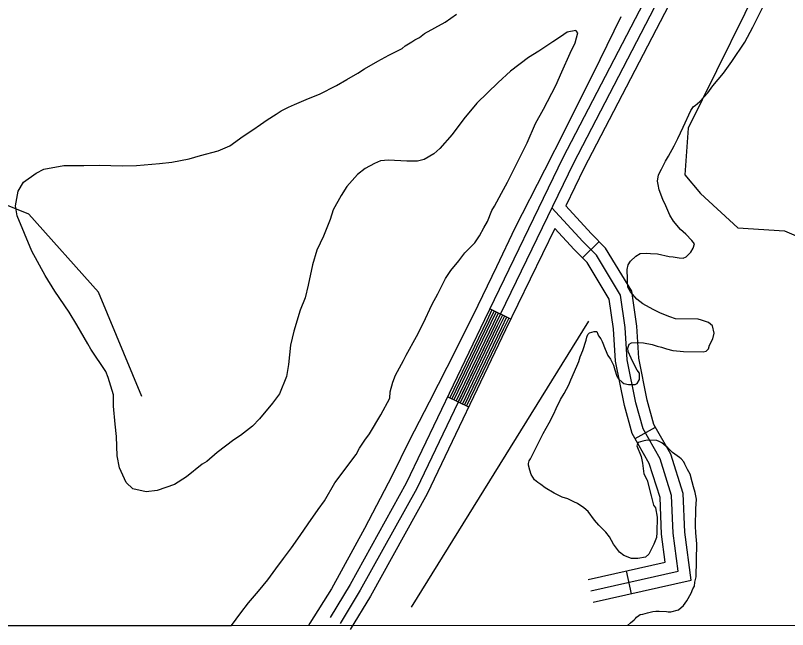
# Model space of a CAD drawing. Extents: x 3245246 to 3283090, y 806824 to 832173.
# Drawn here: x 3278385 to 3279375, y 812195 to 812982 of the extents above; entities that cross this region are included whole.
import ezdxf

# ---------------------------------------------------------------- set-up
doc = ezdxf.new("R2010")
doc.units = 0
for name, color, linetype in [('V-GRID-FRAM', 7, 'Continuous'), ('V-ROAD-CNTR', 7, 'Continuous'), ('V-SITE-VEGE', 7, 'Continuous'), ('V-TOPO-SHOR', 7, 'Continuous')]:
    doc.layers.add(name, color=color, linetype=linetype)

msp = doc.modelspace()

# ---------------------------------------------------------------- linework, layer by layer
at = {"layer": 'V-GRID-FRAM'}
msp.add_lwpolyline([(3249428.77, 830400.05), (3280833.33, 830386.34), (3280833.33, 812199.58), (3249412.9, 812213.29), (3249428.77, 830400.05)], dxfattribs=at)
at = {"layer": 'V-ROAD-CNTR'}
for p, q in [((3279112.39, 812671.75), (3279133.8, 812692.77)), ((3279020.55, 812593.19), (3278993.55, 812606.27)), ((3278966.48, 812480.56), (3278939.43, 812493.53)), ((3279179.93, 812440.01), (3279206.03, 812454.79)), ((3279168.35, 812270.49), (3279174.97, 812241.23))]:
    msp.add_line(p, q, dxfattribs=at)
for points in [[(3279838.72, 814333.21), (3279753.38, 814111.85), (3279507.95, 813624.23), (3279277.87, 813166.47), (3279087.37, 812799.94), (3278986.83, 812592.41), (3278886.5, 812383.14), (3278814.47, 812253.16), (3278788.68, 812210.95)], [(3279852.71, 814327.82), (3279767.11, 814105.77), (3279521.35, 813617.49), (3279291.22, 813159.64), (3279100.78, 812793.21), (3279000.34, 812585.89), (3278899.83, 812376.26), (3278827.44, 812245.61), (3278801.48, 812203.13)], [(3279866.71, 814322.42), (3279780.84, 814099.69), (3279534.76, 813610.75), (3279304.58, 813152.82), (3279114.18, 812786.48), (3279090.99, 812738.61)], [(3279126.21, 812230.2), (3279251.85, 812258.62), (3279243.5, 812320.07), (3279241.63, 812369.57), (3279225.66, 812420.15), (3279204.08, 812458.24), (3279195.54, 812489.34), (3279184.74, 812543.16), (3279182.17, 812583.98), (3279175.49, 812629.01), (3279142.11, 812684.31), (3279123.61, 812703.15), (3279090.99, 812738.61)], [(3279122.9, 812244.83), (3279235.13, 812270.22), (3279228.54, 812318.78), (3279226.71, 812366.98), (3279211.83, 812414.13), (3279190.1, 812452.47), (3279180.94, 812485.87), (3279169.84, 812541.21), (3279167.24, 812582.41), (3279161.1, 812623.83), (3279130.18, 812675.05), (3279112.73, 812692.81), (3279073.04, 812735.97)], [(3279076.93, 812709.58), (3279013.86, 812579.38), (3278913.17, 812369.37), (3278840.4, 812238.06), (3278814.28, 812195.31)], [(3279119.59, 812259.46), (3279218.42, 812281.81), (3279213.58, 812317.48), (3279211.8, 812364.39), (3279198, 812408.11), (3279176.13, 812446.7), (3279166.33, 812482.41), (3279154.93, 812539.25), (3279152.31, 812580.83), (3279146.7, 812618.65), (3279118.25, 812665.79), (3279101.86, 812682.48), (3279076.93, 812709.58)], [(3278996.25, 812604.97), (3278989.53, 812591.1), (3278942.13, 812492.23)], [(3278998.95, 812603.66), (3278992.23, 812589.8), (3278944.84, 812490.94)], [(3279001.65, 812602.35), (3278994.94, 812588.5), (3278947.54, 812489.64)], [(3279004.35, 812601.04), (3278997.64, 812587.2), (3278950.25, 812488.34)], [(3279007.05, 812599.73), (3279000.34, 812585.89), (3278952.95, 812487.05)], [(3279009.75, 812598.43), (3279003.05, 812584.59), (3278955.66, 812485.75)], [(3279012.45, 812597.12), (3279005.75, 812583.29), (3278958.36, 812484.45)], [(3279015.15, 812595.81), (3279008.45, 812581.99), (3278961.07, 812483.16)], [(3279017.85, 812594.5), (3279011.15, 812580.68), (3278963.77, 812481.86)]]:
    msp.add_lwpolyline(points, dxfattribs=at)
at = {"layer": 'V-SITE-VEGE'}
for p, q in [((3279330.63, 812967.55), (3279345.03, 812995.66)), ((3278936.48, 812974.05), (3278950.84, 812984.06)), ((3278909.92, 812959.37), (3278936.48, 812974.05)), ((3279320.44, 812948.05), (3279330.63, 812967.55)), ((3278897.49, 812951.06), (3278903.19, 812954.33)), ((3278903.19, 812954.33), (3278909.92, 812959.37)), ((3279084.14, 812955.12), (3279074.56, 812948.45)), ((3279092.74, 812960.95), (3279084.14, 812955.12)), ((3279103.84, 812962.95), (3279092.74, 812960.95)), ((3279102.81, 812947.49), (3279106.39, 812960.04)), ((3279106.39, 812960.04), (3279103.84, 812962.95)), ((3278885.12, 812943.66), (3278893.67, 812948.57)), ((3278893.67, 812948.57), (3278897.49, 812951.06)), ((3279074.56, 812948.45), (3279056.43, 812936.86)), ((3279096.45, 812934.21), (3279102.81, 812947.49)), ((3279303.79, 812923.45), (3279320.44, 812948.05)), ((3278864.21, 812931.34), (3278881.25, 812940.26)), ((3278881.25, 812940.26), (3278885.12, 812943.66)), ((3279056.43, 812936.86), (3279043.09, 812928.61)), ((3278850.02, 812924.06), (3278864.21, 812931.34)), ((3279043.09, 812928.61), (3279019.99, 812910.96)), ((3279085.73, 812910.25), (3279096.45, 812934.21)), ((3278832.93, 812914.23), (3278850.02, 812924.06)), ((3279293.1, 812908.59), (3279303.79, 812923.45)), ((3278810.07, 812900.21), (3278824.32, 812908.41)), ((3278824.32, 812908.41), (3278832.93, 812914.23)), ((3279019.99, 812910.96), (3279004.42, 812896.46)), ((3279078.15, 812892.48), (3279085.73, 812910.25)), ((3279279.48, 812892.04), (3279293.1, 812908.59)), ((3278796.79, 812892.87), (3278810.07, 812900.21)), ((3279004.42, 812896.46), (3278977.08, 812869.95)), ((3278775.03, 812881.53), (3278796.79, 812892.87)), ((3279062.46, 812862.46), (3279078.15, 812892.48)), ((3279272.96, 812883.47), (3279279.48, 812892.04)), ((3278743.08, 812868.11), (3278760.96, 812876.06)), ((3278760.96, 812876.06), (3278775.03, 812881.53)), ((3279262.91, 812872.07), (3279272.96, 812883.47)), ((3278735.56, 812864.96), (3278743.08, 812868.11)), ((3278977.08, 812869.95), (3278960.23, 812850.06)), ((3279251.13, 812860.7), (3279254.7, 812865.85)), ((3279254.7, 812865.85), (3279257.03, 812866.97)), ((3279257.03, 812866.97), (3279262.91, 812872.07)), ((3278707.98, 812848.52), (3278719.43, 812855.98)), ((3278719.43, 812855.98), (3278726.1, 812860.1)), ((3278726.1, 812860.1), (3278735.56, 812864.96)), ((3279052.09, 812843.96), (3279062.46, 812862.46)), ((3279241.48, 812839.45), (3279251.13, 812860.7)), ((3278699.37, 812842.69), (3278707.98, 812848.52)), ((3278960.23, 812850.06), (3278945.2, 812830.04)), ((3278677.36, 812827.71), (3278689.79, 812836.02)), ((3278689.79, 812836.02), (3278699.37, 812842.69)), ((3279041.31, 812819.1), (3279052.09, 812843.96)), ((3279234.85, 812824.52), (3279241.48, 812839.45)), ((3278660.08, 812815.15), (3278677.36, 812827.71)), ((3278945.2, 812830.04), (3278929.38, 812811.9)), ((3279031.8, 812799.63), (3279041.31, 812819.1)), ((3279230.05, 812815.34), (3279234.85, 812824.52)), ((3278622.73, 812803.01), (3278645.05, 812808.84)), ((3278645.05, 812808.84), (3278660.08, 812815.15)), ((3278929.38, 812811.9), (3278921.62, 812805.11)), ((3279222.87, 812802.15), (3279230.05, 812815.34)), ((3278585.63, 812794.51), (3278607.82, 812798.52)), ((3278607.82, 812798.52), (3278622.73, 812803.01)), ((3278853.4, 812795.93), (3278845.88, 812792.78)), ((3278863.53, 812797.09), (3278853.4, 812795.93)), ((3278887.18, 812795.52), (3278863.53, 812797.09)), ((3278909.25, 812797.71), (3278900.88, 812795.52)), ((3278921.62, 812805.11), (3278909.25, 812797.71)), ((3279016.04, 812768.7), (3279031.8, 812799.63)), ((3279213.88, 812785.53), (3279218.7, 812795.86)), ((3279218.7, 812795.86), (3279222.87, 812802.15)), ((3278421.48, 812785.3), (3278447.37, 812789.97)), ((3278447.37, 812789.97), (3278472.96, 812790.1)), ((3278472.96, 812790.1), (3278493.1, 812790.59)), ((3278493.1, 812790.59), (3278522.26, 812789.57)), ((3278522.26, 812789.57), (3278540.57, 812790.19)), ((3278540.57, 812790.19), (3278569.98, 812792.8)), ((3278569.98, 812792.8), (3278585.63, 812794.51)), ((3278833.58, 812786.28), (3278823.94, 812778.7)), ((3278845.88, 812792.78), (3278833.58, 812786.28)), ((3278900.88, 812795.52), (3278887.18, 812795.52)), ((3278395.72, 812768.73), (3278412.03, 812780.44)), ((3278412.03, 812780.44), (3278421.48, 812785.3)), ((3278823.94, 812778.7), (3278810.12, 812763.17)), ((3279208.39, 812769.99), (3279209.7, 812778.07)), ((3279209.7, 812778.07), (3279213.88, 812785.53)), ((3278388.57, 812757.33), (3278395.72, 812768.73)), ((3279008.71, 812754.57), (3279016.04, 812768.7)), ((3279209.48, 812765.92), (3279208.39, 812769.99)), ((3278385.48, 812738.35), (3278388.57, 812757.33)), ((3278810.12, 812763.17), (3278802.97, 812751.77)), ((3279210.51, 812758.95), (3279209.48, 812765.92)), ((3279215.5, 812746.7), (3279210.51, 812758.95)), ((3278802.97, 812751.77), (3278792.6, 812733.27)), ((3278999.38, 812737.83), (3279008.71, 812754.57)), ((3279219.41, 812738.53), (3279215.5, 812746.7)), ((3278387.37, 812725.43), (3278385.48, 812738.35)), ((3278996.29, 812732.55), (3278999.38, 812737.83)), ((3279224.4, 812726.28), (3279219.41, 812738.53)), ((3278792.6, 812733.27), (3278789.03, 812720.72)), ((3278990.77, 812718.3), (3278996.29, 812732.55)), ((3278406.3, 812680.32), (3278387.37, 812725.43)), ((3278789.03, 812720.72), (3278780.31, 812699.37)), ((3278985.68, 812710.42), (3278990.77, 812718.3)), ((3279228.89, 812718.67), (3279224.4, 812726.28)), ((3279237.97, 812708.08), (3279228.89, 812718.67)), ((3278980.41, 812699.81), (3278985.68, 812710.42)), ((3279244.81, 812702.17), (3279237.97, 812708.08)), ((3278780.31, 812699.37), (3278771.82, 812681.66)), ((3278974.35, 812691.07), (3278980.41, 812699.81)), ((3279252.77, 812693.92), (3279244.81, 812702.17)), ((3278961.62, 812678.21), (3278974.35, 812691.07)), ((3279256.17, 812689.81), (3279252.77, 812693.92)), ((3279254.33, 812684.05), (3279256.17, 812689.81)), ((3278423.41, 812649.04), (3278406.3, 812680.32)), ((3278771.82, 812681.66), (3278766.01, 812662.86)), ((3278953.62, 812667.78), (3278961.62, 812678.21)), ((3279180.61, 812673.8), (3279186.46, 812677.17)), ((3279186.46, 812677.17), (3279194.57, 812677.6)), ((3279194.57, 812677.6), (3279199.78, 812677.51)), ((3279199.78, 812677.51), (3279208.46, 812676.77)), ((3279245.45, 812673.21), (3279251.34, 812678.9)), ((3279251.34, 812678.9), (3279254.33, 812684.05)), ((3278943.68, 812655.65), (3278953.62, 812667.78)), ((3279171.15, 812662.96), (3279174.13, 812667.55)), ((3279174.13, 812667.55), (3279180.61, 812673.8)), ((3279208.46, 812676.77), (3279223.45, 812673.61)), ((3279223.45, 812673.61), (3279228.65, 812672.93)), ((3279228.65, 812672.93), (3279236.15, 812671.64)), ((3279236.15, 812671.64), (3279241.36, 812671.55)), ((3279241.36, 812671.55), (3279245.45, 812673.21)), ((3278766.01, 812662.86), (3278760.62, 812636.73)), ((3279169.88, 812656.62), (3279171.15, 812662.96)), ((3278435.79, 812629.04), (3278423.41, 812649.04)), ((3278936.59, 812645.15), (3278943.68, 812655.65)), ((3279169.81, 812652.57), (3279169.88, 812656.62)), ((3279170.31, 812648.51), (3279169.81, 812652.57)), ((3279170.21, 812642.72), (3279170.31, 812648.51)), ((3278927.07, 812625.69), (3278936.59, 812645.15)), ((3279170.63, 812634.03), (3279170.21, 812642.72)), ((3278454.11, 812602.24), (3278435.79, 812629.04)), ((3278760.62, 812636.73), (3278756.81, 812620.54)), ((3279174, 812628.17), (3279170.63, 812634.03)), ((3279181.94, 812618.77), (3279174, 812628.17)), ((3278756.81, 812620.54), (3278750.26, 812604.52)), ((3278919.8, 812612.47), (3278927.07, 812625.69)), ((3279189.94, 812612.83), (3279181.94, 812618.77)), ((3278908.11, 812587.66), (3278919.8, 812612.47)), ((3279203.13, 812605.65), (3279189.94, 812612.83)), ((3278464, 812586.05), (3278454.11, 812602.24)), ((3278750.26, 812604.52), (3278742.08, 812577.66)), ((3279212.3, 812600.85), (3279203.13, 812605.65)), ((3279224.37, 812596), (3279212.3, 812600.85)), ((3279231.86, 812593.56), (3279224.37, 812596)), ((3279260.8, 812593.03), (3279231.86, 812593.56)), ((3279264.83, 812591.81), (3279260.8, 812593.03)), ((3279274.04, 812588.75), (3279264.83, 812591.81)), ((3279279.18, 812584.6), (3279274.04, 812588.75)), ((3278477.89, 812561.38), (3278464, 812586.05)), ((3278899.68, 812570.86), (3278908.11, 812587.66)), ((3279281.33, 812575.3), (3279279.18, 812584.6)), ((3278742.08, 812577.66), (3278738.15, 812559.65)), ((3278886.23, 812547.09), (3278899.68, 812570.86)), ((3279117.3, 812566.08), (3279117.95, 812570.12)), ((3279117.95, 812570.12), (3279119.18, 812573.58)), ((3279119.18, 812573.58), (3279121.53, 812575.85)), ((3279121.53, 812575.85), (3279127.35, 812577.48)), ((3279127.35, 812577.48), (3279130.82, 812577.42)), ((3279130.82, 812577.42), (3279131.92, 812573.93)), ((3279131.92, 812573.93), (3279133.04, 812571.59)), ((3279133.04, 812571.59), (3279135.87, 812568.07)), ((3279279.45, 812567.8), (3279281.33, 812575.3)), ((3278482.02, 812554.71), (3278477.89, 812561.38)), ((3278738.15, 812559.65), (3278735.61, 812535.15)), ((3279113.01, 812552.84), (3279117.3, 812566.08)), ((3279135.87, 812568.07), (3279137.54, 812564.56)), ((3279137.54, 812564.56), (3279141.42, 812554.65)), ((3279170.39, 812555.86), (3279172.22, 812561.04)), ((3279172.22, 812561.04), (3279175.14, 812562.73)), ((3279175.14, 812562.73), (3279184.41, 812563.14)), ((3279184.41, 812563.14), (3279190.78, 812563.03)), ((3279190.78, 812563.03), (3279201.74, 812560.51)), ((3279201.74, 812560.51), (3279208.07, 812558.66)), ((3279208.07, 812558.66), (3279213.84, 812557.4)), ((3279274.02, 812555.16), (3279275.26, 812559.77)), ((3279275.26, 812559.77), (3279279.45, 812567.8)), ((3278501.13, 812526.03), (3278482.02, 812554.71)), ((3279109.39, 812544.8), (3279113.01, 812552.84)), ((3279141.42, 812554.65), (3279144.74, 812546.48)), ((3279170.89, 812551.8), (3279170.39, 812555.86)), ((3279174.79, 812543.05), (3279170.89, 812551.8)), ((3279213.84, 812557.4), (3279220.17, 812554.97)), ((3279220.17, 812554.97), (3279228.24, 812553.09)), ((3279228.24, 812553.09), (3279237.49, 812552.34)), ((3279237.49, 812552.34), (3279242.11, 812551.68)), ((3279242.11, 812551.68), (3279267, 812551.24)), ((3279267, 812551.24), (3279271.07, 812552.32)), ((3279271.07, 812552.32), (3279274.02, 812555.16)), ((3278872.66, 812521.49), (3278883.02, 812539.99)), ((3278883.02, 812539.99), (3278886.23, 812547.09)), ((3279105.12, 812532.72), (3279107.55, 812539.04)), ((3279107.55, 812539.04), (3279109.39, 812544.8)), ((3279144.74, 812546.48), (3279148.13, 812541.79)), ((3279148.13, 812541.79), (3279152.05, 812534.19)), ((3279178.14, 812536.04), (3279174.79, 812543.05)), ((3278735.61, 812535.15), (3278732.77, 812519.81)), ((3279097.29, 812515.49), (3279105.12, 812532.72)), ((3279152.05, 812534.19), (3279153.68, 812528.37)), ((3279182.62, 812527.85), (3279178.14, 812536.04)), ((3278504.29, 812518.52), (3278501.13, 812526.03)), ((3278732.77, 812519.81), (3278723.98, 812497.55)), ((3278869.33, 812512.58), (3278872.66, 812521.49)), ((3279153.68, 812528.37), (3279156.43, 812520.22)), ((3279156.43, 812520.22), (3279158.69, 812516.7)), ((3279185.44, 812523.75), (3279182.62, 812527.85)), ((3279185.3, 812515.65), (3279185.44, 812523.75)), ((3278511.02, 812496.14), (3278504.29, 812518.52)), ((3278865.75, 812500.03), (3278869.33, 812512.58)), ((3279088.86, 812497.69), (3279094.86, 812509.17)), ((3279094.86, 812509.17), (3279097.29, 812515.49)), ((3279158.69, 812516.7), (3279163.24, 812512.57)), ((3279163.24, 812512.57), (3279165.52, 812510.79)), ((3279165.52, 812510.79), (3279171.29, 812509.53)), ((3279171.29, 812509.53), (3279179.98, 812509.37)), ((3279179.98, 812509.37), (3279182.31, 812510.49)), ((3279182.31, 812510.49), (3279185.3, 812515.65)), ((3278865.21, 812491.84), (3278865.75, 812500.03)), ((3278510.97, 812481.53), (3278511.02, 812496.14)), ((3278723.98, 812497.55), (3278714.95, 812485.36)), ((3278853.76, 812470.67), (3278865.21, 812491.84)), ((3279078.68, 812478.77), (3279084.1, 812490.25)), ((3279084.1, 812490.25), (3279088.86, 812497.69)), ((3278513.1, 812458.55), (3278510.97, 812481.53)), ((3278714.95, 812485.36), (3278698.1, 812465.47)), ((3278839.33, 812446.05), (3278853.76, 812470.67)), ((3279069.67, 812460.4), (3279075.66, 812471.88)), ((3279075.66, 812471.88), (3279078.68, 812478.77)), ((3278698.1, 812465.47), (3278689.25, 812456)), ((3279061.89, 812446.65), (3279069.67, 812460.4)), ((3278514.8, 812442.91), (3278513.1, 812458.55)), ((3278689.25, 812456), (3278673.85, 812444.23)), ((3278515.9, 812418.17), (3278514.8, 812442.91)), ((3278673.85, 812444.23), (3278665.24, 812438.41)), ((3278833.33, 812438.22), (3278839.33, 812446.05)), ((3279049.27, 812420.82), (3279061.89, 812446.65)), ((3278665.24, 812438.41), (3278644.09, 812422.46)), ((3278826.24, 812427.73), (3278833.33, 812438.22)), ((3279183.85, 812435.19), (3279182.04, 812430.59)), ((3279182.04, 812430.59), (3279187.58, 812417.18)), ((3279189.67, 812436.83), (3279183.85, 812435.19)), ((3279195.48, 812437.88), (3279189.67, 812436.83)), ((3279207.64, 812437.66), (3279195.48, 812437.88)), ((3279210.51, 812436.45), (3279207.64, 812437.66)), ((3279213.95, 812434.65), (3279210.51, 812436.45)), ((3279221.94, 812428.14), (3279213.95, 812434.65)), ((3278644.09, 812422.46), (3278630.51, 812410.56)), ((3278794.97, 812383.21), (3278822.06, 812419.79)), ((3278822.06, 812419.79), (3278826.24, 812427.73)), ((3279045.67, 812413.94), (3279049.27, 812420.82)), ((3279227.63, 812422.25), (3279221.94, 812428.14)), ((3279236.77, 812415.71), (3279227.63, 812422.25)), ((3278518.52, 812402.46), (3278515.9, 812418.17)), ((3278630.51, 812410.56), (3278624.81, 812407.29)), ((3279043.25, 812408.19), (3279043.89, 812411.65)), ((3279043.89, 812411.65), (3279045.67, 812413.94)), ((3279187.58, 812417.18), (3279189.17, 812408.46)), ((3279239.06, 812413.94), (3279236.77, 812415.71)), ((3279242.47, 812410.4), (3279239.06, 812413.94)), ((3279243.57, 812407.49), (3279242.47, 812410.4)), ((3278527.31, 812383.61), (3278518.52, 812402.46)), ((3278624.81, 812407.29), (3278604.56, 812391.27)), ((3279043.21, 812405.87), (3279043.25, 812408.19)), ((3279044.83, 812399.47), (3279043.21, 812405.87)), ((3279189.17, 812408.46), (3279191.24, 812395.11)), ((3279246.92, 812400.48), (3279243.57, 812407.49)), ((3279250.29, 812394.63), (3279246.92, 812400.48)), ((3278604.56, 812391.27), (3278589.29, 812381.32)), ((3279046.48, 812394.23), (3279044.83, 812399.47)), ((3279050.98, 812387.2), (3279046.48, 812394.23)), ((3279191.24, 812395.11), (3279195.15, 812386.93)), ((3279253.01, 812384.74), (3279250.29, 812394.63)), ((3278535.93, 812375.72), (3278527.31, 812383.61)), ((3278589.29, 812381.32), (3278566.85, 812373.68)), ((3278781.57, 812360.35), (3278794.97, 812383.21)), ((3279054.97, 812383.66), (3279050.98, 812387.2)), ((3279058.98, 812381.27), (3279054.97, 812383.66)), ((3279064.7, 812377.12), (3279058.98, 812381.27)), ((3279195.15, 812386.93), (3279200.57, 812366.57)), ((3279254.63, 812378.34), (3279253.01, 812384.74)), ((3278553.03, 812371.85), (3278535.93, 812375.72)), ((3278566.85, 812373.68), (3278553.03, 812371.85)), ((3279076.15, 812369.96), (3279064.7, 812377.12)), ((3279256.81, 812370.77), (3279254.63, 812378.34)), ((3279258.4, 812362.64), (3279256.81, 812370.77)), ((3278773.51, 812349.01), (3278781.57, 812360.35)), ((3279086.48, 812365.15), (3279076.15, 812369.96)), ((3279093.39, 812362.7), (3279086.48, 812365.15)), ((3279101.43, 812359.09), (3279093.39, 812362.7)), ((3279200.57, 812366.57), (3279203.26, 812354.94)), ((3279257.59, 812349.91), (3279258.4, 812362.64)), ((3279106.02, 812356.69), (3279101.43, 812359.09)), ((3279114.03, 812351.33), (3279106.02, 812356.69)), ((3279119.73, 812346.6), (3279114.03, 812351.33)), ((3279203.26, 812354.94), (3279206.09, 812351.42)), ((3279206.09, 812351.42), (3279208.19, 812339.22)), ((3278760.42, 812330.69), (3278773.51, 812349.01)), ((3279127.64, 812335.46), (3279119.73, 812346.6)), ((3279257.2, 812327.92), (3279257.59, 812349.91)), ((3278750.3, 812315.83), (3278760.42, 812330.69)), ((3279133.31, 812328.99), (3279127.64, 812335.46)), ((3279208.19, 812339.22), (3279207.83, 812319.54)), ((3279142.42, 812320.14), (3279133.31, 812328.99)), ((3279257.62, 812319.23), (3279257.2, 812327.92)), ((3278739.21, 812300.12), (3278750.3, 812315.83)), ((3279146.94, 812314.27), (3279142.42, 812320.14)), ((3279151.99, 812304.91), (3279146.94, 812314.27)), ((3279207.14, 812313.19), (3279204.09, 812304.56)), ((3279207.83, 812319.54), (3279207.14, 812313.19)), ((3279259.11, 812305.31), (3279257.62, 812319.23)), ((3279159.9, 812294.35), (3279151.99, 812304.91)), ((3279204.09, 812304.56), (3279197.49, 812291.94)), ((3279258.35, 812263.06), (3279259.11, 812305.31)), ((3278729.15, 812286.17), (3278739.21, 812300.12)), ((3279165.62, 812290.19), (3279159.9, 812294.35)), ((3279197.49, 812291.94), (3279193.37, 812287.96)), ((3278719.15, 812273.13), (3278729.15, 812286.17)), ((3279175.4, 812286.54), (3279165.62, 812290.19)), ((3279183.5, 812286.4), (3279175.4, 812286.54)), ((3279193.37, 812287.96), (3279183.5, 812286.4)), ((3278709.08, 812259.18), (3278719.15, 812273.13)), ((3279256.49, 812256.14), (3279258.35, 812263.06)), ((3278697.15, 812244.44), (3278709.08, 812259.18)), ((3279255.82, 812250.94), (3279256.49, 812256.14)), ((3278684.29, 812229.76), (3278697.15, 812244.44)), ((3279246.21, 812232.01), (3279251.6, 812241.75)), ((3279251.6, 812241.75), (3279254.02, 812247.5)), ((3279254.02, 812247.5), (3279255.82, 812250.94)), ((3279242.06, 812226.29), (3279246.21, 812232.01)), ((3278674.29, 812216.72), (3278684.29, 812229.76)), ((3279235.59, 812220.62), (3279242.06, 812226.29)), ((3278662.19, 812200.52), (3278674.29, 812216.72)), ((3279181.57, 812211.16), (3279184.51, 812213.43)), ((3279184.51, 812213.43), (3279186.26, 812214.55)), ((3279186.26, 812214.55), (3279189.75, 812215.07)), ((3279189.75, 812215.07), (3279195.56, 812216.7)), ((3279195.56, 812216.7), (3279202.54, 812218.31)), ((3279202.54, 812218.31), (3279206.61, 812218.82)), ((3279206.61, 812218.82), (3279210.66, 812218.75)), ((3279210.66, 812218.75), (3279219.92, 812218.58)), ((3279219.92, 812218.58), (3279222.22, 812217.96)), ((3279222.22, 812217.96), (3279225.7, 812217.9)), ((3279225.7, 812217.9), (3279235.59, 812220.62)), ((3279170.31, 812200.3), (3279173.91, 812203.77)), ((3279173.91, 812203.77), (3279178.61, 812207.74)), ((3279178.61, 812207.74), (3279180.38, 812209.45)), ((3279180.38, 812209.45), (3279181.57, 812211.16)), ((3278146.72, 812200.75), (3278662.19, 812200.52)), ((3279520.34, 812200.15), (3279170.31, 812200.3))]:
    msp.add_line(p, q, dxfattribs=at)
at = {"layer": 'V-TOPO-SHOR'}
msp.add_line((3279120.08, 812590.73), (3278892.62, 812223.96), dxfattribs=at)
for points in [[(3279575.07, 813499.72), (3279247.79, 812837.91), (3279243.78, 812778.1), (3279263.7, 812754.16), (3279311.54, 812710.28), (3279371.35, 812706.26), (3279399.26, 812694.29), (3279435.12, 812630.47), (3279443.07, 812582.61), (3279466.96, 812486.9), (3279522.7, 812279.52)], [(3279161.6, 812980.84), (3279134.5, 812925.63), (3279089.72, 812835.3), (3279063.79, 812784.35), (3279025.71, 812709.73), (3279002.21, 812660.09), (3278978.21, 812610.55), (3278949.77, 812553.95), (3278915.78, 812486.71), (3278890, 812437.07), (3278868.27, 812392.96), (3278833.05, 812324.99), (3278790.48, 812247.69), (3278762.85, 812203.46), (3278760.87, 812200.48)], [(3278547.26, 812493.93), (3278491.64, 812627.6), (3278402.59, 812727.87), (3278291.24, 812772.47)]]:
    msp.add_lwpolyline(points, dxfattribs=at)

doc.saveas('drawing.dxf')
